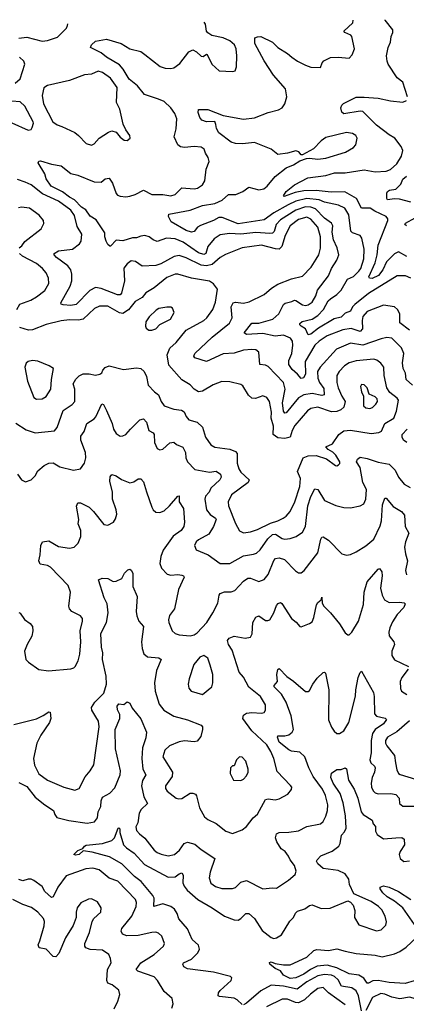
# Model space of a CAD drawing. Extents: x 1771496 to 1971148, y 471553 to 643630.
# Tile 555 of 656: x 1857112 to 1859931, y 635992 to 643168. Entities that reach past the tile are written whole.
import ezdxf

# ---------------------------------------------------------------- set-up
doc = ezdxf.new("R2010")
doc.units = 0

msp = doc.modelspace()

# ---------------------------------------------------------------- linework, layer by layer
at = {"layer": '0CON10XD'}
for points in [[(1857106.4, 643033.6), (1857165, 643040.6), (1857275, 643011.2), (1857315, 643016.5), (1857388.3, 643041.7), (1857453.4, 643106.6), (1857461.4, 643125), (1857462, 643138)], [(1859467.8, 640907.8), (1859355, 640864.1), (1859295, 640825.3), (1859265, 640796.2), (1859192.7, 640677.3), (1859195.7, 640585), (1859181.5, 640558.5), (1859165, 640553.1), (1859138.8, 640585), (1859098.4, 640618.4), (1859075.3, 640655), (1859073.9, 640683.9), (1859096.1, 640735), (1859104.8, 640795), (1859101.9, 640825), (1859087, 640847), (1859035, 640869.3), (1858975, 640860.7), (1858885, 640880), (1858764.7, 640874.7), (1858748, 640885), (1858805, 640955.5), (1858855, 640956.4), (1858957.5, 640985), (1859002.1, 641025), (1859035, 641092.9), (1859048, 641102), (1859095.4, 641114.6), (1859115, 641123.3), (1859125, 641120.9), (1859175, 641089.2), (1859195, 641086.1), (1859215, 641090), (1859245, 641110), (1859272.3, 641155), (1859284, 641196), (1859365, 641300.8), (1859385, 641355.6), (1859425.4, 641415), (1859439.1, 641455), (1859426.3, 641506.4), (1859401.5, 641565), (1859390.7, 641619.3), (1859395.3, 641665), (1859385, 641684.4), (1859335, 641721.6), (1859269.8, 641789.8), (1859235, 641802.8), (1859195, 641803.3), (1859125, 641780.7), (1859015, 641710.8), (1858982.5, 641675), (1858967.3, 641625), (1858955, 641612.3), (1858935, 641609), (1858835, 641617.5), (1858725, 641605.2), (1858641.1, 641608.9), (1858575, 641599.5), (1858530, 641570), (1858484.7, 641515), (1858469.5, 641465), (1858455, 641457.9), (1858415, 641470.2), (1858305, 641546.1), (1858245, 641571.6), (1858183.3, 641576.7), (1858115, 641551.9), (1858085, 641563.3), (1858055, 641586.9), (1858025, 641594.7), (1857995, 641591.2), (1857965, 641578.8), (1857935, 641577.3), (1857865, 641556.1), (1857815, 641561.2), (1857775, 641517.5), (1857768.3, 641518.3), (1857755, 641530), (1857742.5, 641555), (1857732.5, 641585), (1857733.3, 641615), (1857668.5, 641708.5), (1857625, 641737.5), (1857595, 641783.5), (1857563, 641803), (1857511.2, 641855), (1857474.2, 641874.2), (1857425, 641913.8), (1857342.5, 641955), (1857305, 642007.5), (1857294.2, 642044.2), (1857247.5, 642125), (1857251.7, 642138.3), (1857265, 642138.8), (1857345, 642114.5), (1857415, 642102.9), (1857485, 642047.9), (1857535.3, 642035.3), (1857655, 641987.5), (1857705, 641984.4), (1857735, 642009.2), (1857765, 642013.8), (1857787.6, 641977.6), (1857815, 641901.4), (1857825, 641888.9), (1857845, 641880.9), (1857885, 641876.9), (1857915, 641882.1), (1857955, 641893.6), (1858015, 641925.5), (1858075, 641894.5), (1858155.4, 641894.6), (1858215.3, 641884.7), (1858245.6, 641895), (1858295, 641942.7), (1858385.4, 641934.6), (1858408.8, 641941.2), (1858445.8, 641965), (1858463.1, 641995), (1858471.9, 642078.1), (1858493.8, 642135), (1858487, 642163), (1858466.1, 642196.1), (1858456.7, 642225), (1858435, 642238.8), (1858385, 642243.8), (1858313.9, 642236.1), (1858285, 642242.5), (1858265, 642256), (1858238.2, 642315), (1858253.4, 642373.4), (1858256.9, 642445), (1858243.2, 642485), (1858215.3, 642525), (1858165, 642570.8), (1858125, 642590), (1858023.2, 642623.2), (1857971.5, 642685), (1857910.3, 642735), (1857866.9, 642806.9), (1857839.2, 642839.2), (1857744, 642894), (1857705, 642926.2), (1857627.5, 642965), (1857636.7, 642985), (1857665, 643011.2), (1857745, 643025.6), (1857852, 642995), (1857915.4, 642955.4), (1857995, 642936.9), (1858025.3, 642915.3), (1858137.2, 642827.2), (1858172.5, 642815), (1858215, 642811.5), (1858235, 642817.8), (1858280.3, 642849.7), (1858346.2, 642935), (1858375, 642949.2), (1858402.5, 642935), (1858435, 642902.5), (1858449.3, 642900.7), (1858475, 642917.5), (1858480, 642915), (1858512.5, 642845), (1858566.4, 642796.4), (1858665, 642790), (1858682.5, 642795), (1858694, 642825), (1858694.4, 642905), (1858690.8, 642955), (1858678, 642985), (1858643.8, 643015), (1858595, 643036.2), (1858513.6, 643053.6), (1858483, 643073), (1858473.8, 643085), (1858468, 643135), (1858457.1, 643151)], [(1859377.7, 641135), (1859425, 641166.4), (1859455, 641196.7), (1859502.6, 641277.4), (1859545, 641297.8), (1859585.8, 641335), (1859598.8, 641355), (1859620.4, 641425), (1859622.7, 641495), (1859606.4, 641576.4), (1859595, 641595.7), (1859538.8, 641615), (1859526.1, 641626.1), (1859513.1, 641745), (1859484, 641795), (1859436.5, 641816.5), (1859335, 641838.1), (1859295, 641855.2), (1859205, 641866), (1859125.4, 641845), (1859070.7, 641819.3), (1858965, 641760.6), (1858895, 641708.6), (1858705, 641679.3), (1858587.4, 641727.4), (1858565, 641727.3), (1858525.7, 641704.3), (1858430.7, 641669.3), (1858409.1, 641655), (1858385, 641623.5), (1858365, 641618.8), (1858325, 641632.9), (1858215.8, 641695), (1858198, 641735), (1858200, 641750), (1858355, 641779.5), (1858445, 641813), (1858535, 641829.5), (1858588.1, 641851.9), (1858635, 641893.6), (1858688.8, 641895), (1858738.6, 641915), (1858783.1, 641946.9), (1858855, 641927.8), (1858892, 641935), (1858916.4, 641955), (1858975.3, 642024.7), (1859055, 642088.1), (1859109.1, 642110.9), (1859155, 642140), (1859203.6, 642156.4), (1859225, 642160), (1859285, 642150.8), (1859345, 642158.6), (1859486.9, 642203.1), (1859545, 642235.8), (1859562.5, 642255), (1859573.3, 642305), (1859563.3, 642323.3), (1859539.7, 642339.7), (1859495, 642345.5), (1859345, 642310), (1859309.2, 642285), (1859254.1, 642225.9), (1859175, 642182.5), (1859163.6, 642183.6), (1859147.5, 642205), (1859125, 642212), (1859065.5, 642194.5), (1858995, 642186.5), (1858945.8, 642225), (1858825, 642272.7), (1858737, 642263), (1858685, 642266.6), (1858655, 642276.6), (1858564.8, 642344.8), (1858546.2, 642375), (1858542.5, 642405), (1858536, 642426), (1858475, 642423.1), (1858440.8, 642435), (1858425.7, 642455), (1858413, 642493), (1858415, 642512.5), (1858485, 642512.9), (1858595, 642470.7), (1858745, 642443.2), (1858825, 642453.1), (1858925, 642492.2), (1858999.3, 642510.7), (1859026.2, 642525), (1859045.6, 642554.4), (1859060.8, 642605), (1859050.6, 642665), (1858962.1, 642765), (1858895, 642868.1), (1858827.1, 642995), (1858827.5, 643035), (1858845, 643044.4), (1858870, 643045), (1858955, 643005.5), (1858995, 642965.7), (1859065, 642922), (1859095.5, 642895.5), (1859136.7, 642865), (1859195, 642836.7), (1859235, 642822.5), (1859305, 642820), (1859317.5, 642855), (1859330.7, 642869.3), (1859378.3, 642891.7), (1859435, 642895.7), (1859515, 642888.8), (1859537.1, 642912.9), (1859553.1, 642955), (1859534.3, 643045), (1859525.5, 643055.5), (1859483.3, 643075), (1859476.7, 643085), (1859540.8, 643145), (1859544.3, 643165.2)], [(1859940, 642605), (1859905, 642712.2), (1859864.4, 642744.4), (1859798.4, 642845), (1859791.1, 642865), (1859787.6, 642905), (1859800, 642965), (1859816.9, 643005), (1859821.1, 643045), (1859833.5, 643075), (1859831.8, 643095), (1859776.9, 643165), (1859776.6, 643168.2)], [(1857078.8, 642705), (1857115, 642736.2), (1857149.2, 642845), (1857142, 642865), (1857110, 642895)], [(1857635, 642254), (1857655, 642263.8), (1857691.2, 642305), (1857760.3, 642349.7), (1857785, 642358), (1857815, 642348.8), (1857845, 642312.5), (1857875, 642291.4), (1857895, 642287.1), (1857917.5, 642305), (1857915.8, 642325), (1857885.6, 642365.6), (1857866.8, 642406.8), (1857843.1, 642515), (1857817.7, 642565), (1857821.9, 642675), (1857775, 642742.9), (1857715, 642784.4), (1857685, 642792.9), (1857635, 642770.6), (1857585, 642766.9), (1857475.3, 642724.7), (1857315, 642687.5), (1857289.2, 642670.8), (1857276.1, 642615), (1857285, 642554.2), (1857354, 642425), (1857385, 642401.1), (1857419.2, 642390.8), (1857515, 642345.6), (1857542, 642325), (1857595.9, 642265.9), (1857635, 642254)], [(1859935, 641441.7), (1859875, 641476), (1859845, 641462.2), (1859811.1, 641428.9), (1859787.6, 641402.4), (1859760.5, 641345), (1859729.4, 641305), (1859683.1, 641283.1), (1859664, 641284), (1859657.3, 641295), (1859704.8, 641395), (1859719, 641455), (1859726.1, 641525), (1859797.1, 641705), (1859797.6, 641717.6), (1859785, 641734.4), (1859702.5, 641772.5), (1859668, 641795), (1859605, 641794.3), (1859567.2, 641865), (1859483.7, 641913.7), (1859382.1, 641912.1), (1859275, 641923.6), (1859185, 641920), (1859121.9, 641908.1), (1859040.5, 641880.5), (1859036.7, 641885), (1859056.2, 641915), (1859116, 641964), (1859212.9, 642015), (1859345, 642033.3), (1859407.1, 642052.8), (1859485, 642052.4), (1859625, 642073.1), (1859705, 642060), (1859785, 642064.5), (1859815, 642076.9), (1859862.6, 642117.4), (1859895, 642174), (1859905.6, 642215), (1859894.2, 642245), (1859846.9, 642305), (1859805, 642330), (1859715, 642400), (1859615, 642498.5), (1859595, 642501.1), (1859475, 642481.2), (1859460, 642495), (1859453.3, 642525), (1859460, 642545), (1859473.4, 642556.6), (1859566.6, 642603.4), (1859623, 642603), (1859725, 642596), (1859815, 642576.2), (1859905, 642568.1), (1859931.8, 642578.2)], [(1857055, 642416), (1857175, 642363.8), (1857195, 642367.5), (1857203, 642383), (1857212.5, 642415), (1857210, 642425), (1857148.9, 642538.9), (1857115, 642568.8), (1857053.9, 642573.9)], [(1859965, 641839.2), (1859881.1, 641861.1), (1859845, 641862.7), (1859795, 641854.3), (1859789.2, 641865), (1859790, 641905), (1859793.3, 641915), (1859807.5, 641925), (1859855.7, 641934.3), (1859890.5, 641969.5), (1859905.5, 642005), (1859932.6, 642027.4)], [(1859976, 640505), (1859929.4, 640545), (1859925, 640592.5), (1859909.2, 640625), (1859903.6, 640666.4), (1859913.3, 640735), (1859895, 640777.8), (1859825, 640846.1), (1859788.2, 640851.8), (1859747.1, 640842.9), (1859615, 640797.2), (1859525, 640810.7), (1859423.3, 640766.7), (1859302.9, 640635), (1859284.7, 640605), (1859287.1, 640555), (1859298.8, 640525), (1859330.3, 640480.3), (1859332.2, 640435), (1859315, 640429.5), (1859245, 640443.3), (1859183.3, 640435), (1859145, 640411.3), (1859055, 640302), (1859045, 640300), (1859034.6, 640315), (1859029.4, 640375), (1859046.8, 640475), (1859034.5, 640525), (1858925, 640640), (1858905, 640649.4), (1858864.2, 640655), (1858855.4, 640745.4), (1858835, 640761.5), (1858805, 640765.4), (1858745, 640759.1), (1858675, 640738.2), (1858595, 640731.8), (1858475, 640677.3), (1858388.8, 640705), (1858380.8, 640715), (1858388.1, 640735), (1858516.3, 640853.7), (1858642.8, 640957.2), (1858660.4, 640995), (1858655.2, 641074.8), (1858668.1, 641105), (1858685, 641109.7), (1858745, 641102.9), (1858785, 641111.3), (1858895, 641164.4), (1858947.6, 641212.4), (1858995, 641241.2), (1859095, 641279.1), (1859175, 641300), (1859237.3, 641365), (1859273.8, 641423.8), (1859293.3, 641455), (1859306.1, 641503.9), (1859306.7, 641585), (1859285.3, 641655), (1859236.1, 641715), (1859205, 641729.5), (1859145, 641711), (1859084.7, 641665), (1859047.5, 641595), (1859024.2, 641515.8), (1859005, 641496.2), (1858977.4, 641497.4), (1858875.8, 641525.8), (1858735.3, 641504.7), (1858612.7, 641457.3), (1858575, 641434.6), (1858515.7, 641384.3), (1858473.9, 641373.9), (1858435, 641378.8), (1858325, 641433.5), (1858275, 641449.7), (1858238.7, 641441.3), (1858140.6, 641389.4), (1858103.6, 641376.4), (1858005, 641371.5), (1857956.9, 641405), (1857925, 641410), (1857895, 641388.5), (1857872, 641358), (1857876.4, 641265), (1857854, 641176), (1857845, 641163.3), (1857825, 641163.4), (1857705, 641209.3), (1857664.7, 641215.3), (1857624.5, 641195), (1857525, 641093.6), (1857485, 641084.6), (1857428.9, 641088.9), (1857413.8, 641095), (1857412.5, 641105), (1857480.9, 641225), (1857491.8, 641265), (1857493.4, 641313.4), (1857483.8, 641345), (1857462.5, 641375), (1857380, 641435), (1857364.4, 641455), (1857364.3, 641465), (1857395, 641483.5), (1857498, 641495), (1857549.1, 641535), (1857559.6, 641555), (1857566.2, 641606.2), (1857530, 641660), (1857511.4, 641741.4), (1857485, 641780.8), (1857395.5, 641845), (1857277.9, 641897.9), (1857195, 641963.8), (1857152.9, 641985), (1857095, 642004.6)], [(1857108.8, 641505), (1857128.9, 641521.1), (1857149.5, 641550.5), (1857267.5, 641645), (1857288.3, 641681.7), (1857285.7, 641705), (1857255, 641744.4), (1857184, 641795), (1857125, 641802.9), (1857103.4, 641796.6)], [(1859932.5, 641665), (1859921.2, 641675), (1859924.3, 641685), (1859996.2, 641723.8)], [(1857090.4, 641055), (1857112.5, 641095), (1857194.2, 641125), (1857235, 641147.9), (1857295.6, 641195), (1857324.4, 641245), (1857323.1, 641285), (1857305, 641323.1), (1857278.9, 641355), (1857235, 641390.4), (1857132.5, 641445), (1857111.2, 641465)], [(1857085, 640227.1), (1857160, 640180), (1857225, 640157.8), (1857365, 640172), (1857385.6, 640195), (1857430, 640320), (1857495, 640363.1), (1857514.7, 640385.3), (1857514.7, 640474.7), (1857502.5, 640515), (1857521, 640549), (1857545, 640572.5), (1857575, 640586.2), (1857617.9, 640587.9), (1857665, 640577.5), (1857695.8, 640584.2), (1857710, 640595), (1857718, 640615), (1857735.5, 640634.5), (1857765, 640645.6), (1857869.5, 640619.5), (1857965, 640630.8), (1857996.2, 640625), (1858018.8, 640605), (1858036.6, 640566.6), (1858048, 640505), (1858095, 640456), (1858123.8, 640435), (1858144, 640385), (1858165, 640353.3), (1858235, 640328.6), (1858292, 640322), (1858310.3, 640310.3), (1858325, 640276.2), (1858345, 640251.2), (1858405, 640233.8), (1858445, 640198.9), (1858466.4, 640125), (1858505, 640070.6), (1858533.9, 640053.9), (1858645, 640038.2), (1858685, 640020.3), (1858697, 640007), (1858698, 639935), (1858709.1, 639895), (1858725, 639870.4), (1858786.1, 639815), (1858777.3, 639795), (1858655.7, 639705), (1858631.9, 639655), (1858634.4, 639625), (1858686.1, 639496.1), (1858715, 639442), (1858745, 639428.1), (1858795, 639436.4), (1858845, 639453.3), (1858940.4, 639499.6), (1858994.8, 639515.2), (1859034.2, 639535), (1859055, 639549.4), (1859085, 639584.3), (1859118.2, 639655), (1859155.8, 639765), (1859158.9, 639825), (1859138.5, 639875), (1859180, 639975), (1859215, 639990.8), (1859275, 639991.8), (1859348.9, 639968.9), (1859415, 639920), (1859425, 639917.5), (1859436.4, 639923.6), (1859445.9, 639934.1), (1859446, 639945), (1859418, 639995), (1859395, 640017.5), (1859361.2, 640035), (1859343.3, 640055), (1859391.9, 640078.1), (1859440, 640145), (1859475, 640170.8), (1859525, 640177.5), (1859675, 640152.9), (1859731.2, 640158.8), (1859750, 640170), (1859775.5, 640225), (1859840.5, 640265), (1859859.3, 640315), (1859873.8, 640395), (1859865, 640410.5), (1859810.3, 640450.3), (1859789.4, 640485), (1859769.1, 640575), (1859766.2, 640635), (1859746, 640666), (1859716.7, 640686.7), (1859695, 640693.9), (1859565, 640683.1), (1859515, 640667.1), (1859480, 640645), (1859442.3, 640605), (1859424.6, 640575), (1859424.1, 640525), (1859434.6, 640485), (1859460.4, 640425), (1859485.3, 640385), (1859474.7, 640345.3), (1859454.7, 640325.3), (1859425, 640313.6), (1859385, 640311.2), (1859285, 640344), (1859235, 640334.5), (1859211.8, 640318.2), (1859118.3, 640211.7), (1859098.7, 640175), (1859083.5, 640125), (1859044.8, 640115.2), (1858995, 640120.4), (1858959.4, 640145), (1858963.3, 640205), (1858946.5, 640265), (1858947, 640307), (1858934.5, 640385), (1858914.3, 640415), (1858885, 640428.1), (1858832.2, 640407.8), (1858805, 640409.6), (1858780.7, 640430.7), (1858738.6, 640498.6), (1858725, 640510), (1858645, 640528.9), (1858585, 640531.9), (1858522.3, 640507.7), (1858445, 640460), (1858415, 640456.2), (1858385.5, 640475.5), (1858356.3, 640506.3), (1858295, 640544.2), (1858200.6, 640650.6), (1858188.5, 640725), (1858207.8, 640775), (1858254, 640816), (1858325, 640906.2), (1858455, 640975.5), (1858476.5, 640995), (1858519.5, 641055), (1858540.6, 641109.4), (1858553.8, 641203.8), (1858525, 641244), (1858495, 641262.7), (1858365, 641285.4), (1858265, 641313.5), (1858245, 641312.9), (1858185, 641290), (1858093.3, 641215), (1858032.8, 641177.2), (1858005, 641144.6), (1857955, 641114.4), (1857905, 641053.2), (1857865, 641028.1), (1857841, 641031), (1857755, 641080.4), (1857695, 641081.3), (1857657.8, 641062.3), (1857575, 640984.7), (1857542, 640978), (1857475, 640980.8), (1857415, 640973.3), (1857305, 640947.5), (1857205, 640909.1), (1857175.4, 640904.6), (1857111.9, 640925)], [(1859965, 641285.4), (1859925, 641301.8), (1859865, 641301.3), (1859655, 641172.8), (1859555, 641092.1), (1859539.5, 641075), (1859525, 641044.4), (1859485, 641028.5), (1859455, 641001.4), (1859405, 640989), (1859289.7, 640920.3), (1859235, 640877.1), (1859215, 640871.8), (1859196.5, 640915), (1859164.2, 640935), (1859154, 640945), (1859154.2, 640955), (1859171.2, 640968.8), (1859245, 640986.3), (1859286.5, 641013.5), (1859328.3, 641055), (1859361.5, 641118.5), (1859377.7, 641135)], [(1858075, 640904.3), (1858105, 640915.8), (1858135, 640946), (1858212, 640985), (1858237.5, 641035), (1858226.7, 641065), (1858215, 641072), (1858185.9, 641074.1), (1858127.7, 641062.3), (1858108.3, 641051.7), (1858055, 641002), (1858032.5, 640965), (1858029.2, 640935), (1858035, 640921.2), (1858053.3, 640905), (1858075, 640904.3)], [(1859953.8, 640905), (1859885, 640960), (1859884.4, 641025), (1859866.6, 641056.6), (1859845, 641075.6), (1859765, 641087.7), (1859645, 641042.7), (1859613.8, 641005), (1859608.2, 640975), (1859612.7, 640915), (1859595, 640895.4), (1859528.5, 640918.5), (1859467.8, 640907.8)], [(1857235, 640403.8), (1857275, 640404.2), (1857305, 640422), (1857339.4, 640475), (1857344.4, 640545.6), (1857359.2, 640625), (1857328, 640645), (1857245, 640678.6), (1857205, 640683.8), (1857175, 640678), (1857160, 640665), (1857150, 640635), (1857170, 640535), (1857216.2, 640415), (1857235, 640403.8)], [(1859665, 640333.8), (1859685, 640342.1), (1859709.1, 640365), (1859720.4, 640385), (1859718.2, 640405), (1859705, 640419.1), (1859659.8, 640439.8), (1859645, 640485.8), (1859625, 640506.2), (1859605, 640510), (1859596, 640494), (1859604.2, 640455.8), (1859619.4, 640425), (1859620, 640355), (1859635, 640339.5), (1859665, 640333.8)], [(1857095, 639856.2), (1857126.2, 639815), (1857155, 639800), (1857195, 639815.8), (1857226.1, 639843.9), (1857245, 639879.2), (1857290.8, 639919.2), (1857325, 639936.2), (1857355, 639937.5), (1857405, 639908.9), (1857505, 639885.7), (1857556.2, 639895), (1857583.8, 639936.2), (1857595.4, 639975), (1857591.5, 640015), (1857558.8, 640105), (1857557.9, 640132.1), (1857582.5, 640167.5), (1857600.6, 640225), (1857655, 640260), (1857666.5, 640273.5), (1857710.5, 640369.5), (1857724.1, 640364.1), (1857745, 640320.8), (1857785.6, 640225), (1857795.8, 640185), (1857815, 640151.2), (1857845, 640134), (1857865, 640136.2), (1857885, 640146.2), (1857920.8, 640185), (1857987.6, 640252.4), (1858015, 640258.1), (1858036.2, 640235), (1858054.3, 640175), (1858086.1, 640156.1), (1858093.6, 640145), (1858095, 640086.7), (1858115, 640042), (1858134.1, 640034.1), (1858155, 640037.5), (1858208, 640085), (1858235, 640089.4), (1858255, 640071.9), (1858302.4, 640052.4), (1858320.4, 640015), (1858322.8, 639975), (1858334.6, 639945), (1858390, 639890), (1858495, 639871.1), (1858545, 639877.1), (1858576.7, 639855), (1858580.6, 639835), (1858571.9, 639815), (1858506.4, 639755), (1858492.7, 639725), (1858467.5, 639695), (1858461.2, 639675), (1858473.6, 639595), (1858501.7, 639561.7), (1858540.9, 639535), (1858543.8, 639525), (1858524.6, 639475), (1858491.2, 639418.8), (1858415, 639378.1), (1858397.9, 639362.1), (1858387.5, 639335), (1858398.8, 639305), (1858487, 639267), (1858575, 639205.8), (1858645, 639205.6), (1858745, 639261.2), (1858817.9, 639272.1), (1858838.8, 639281.2), (1858866.6, 639303.4), (1858920.6, 639385), (1858955, 639415.7), (1858978, 639418), (1859025, 639387.3), (1859045, 639383.1), (1859085, 639386.8), (1859128.3, 639401.7), (1859175, 639434.4), (1859195.4, 639475), (1859213.8, 639626.2), (1859235, 639694.2), (1859265, 639750), (1859285, 639744.2), (1859335, 639664.3), (1859416.9, 639626.9), (1859475, 639612.2), (1859525, 639610), (1859595.8, 639624.2), (1859620.3, 639639.7), (1859635.5, 639675), (1859640, 639745), (1859614.7, 639795), (1859594.1, 639905), (1859568.8, 639945), (1859575, 639965.7), (1859595, 639980.4), (1859645, 639971.4), (1859725, 639942.4), (1859805, 639927.9), (1859851.1, 639885), (1859875, 639834.2), (1859915, 639782), (1859959.7, 639759.7)], [(1859935, 640087.5), (1859910, 640105), (1859901.2, 640125), (1859902.1, 640145), (1859937.9, 640185)], [(1857105, 638847.1), (1857115, 638842.5), (1857146.9, 638796.9), (1857188.3, 638768.3), (1857204.4, 638745), (1857207.3, 638715), (1857200.6, 638675), (1857165.8, 638615), (1857146.2, 638565), (1857156.1, 638506.1), (1857176.7, 638485), (1857252.7, 638432.7), (1857321.7, 638421.7), (1857485, 638437.5), (1857505.7, 638444.3), (1857516.2, 638455), (1857538.1, 638495), (1857550.8, 638545), (1857557.7, 638635), (1857552.9, 638715), (1857570.6, 638785), (1857569.2, 638805), (1857554.5, 638824.5), (1857492, 638855), (1857475.6, 638875), (1857471.5, 638895), (1857483.5, 638995), (1857465, 639044.2), (1857337.9, 639177.9), (1857315, 639190.5), (1857261.3, 639201.3), (1857251.8, 639225), (1857262.2, 639267.8), (1857265.5, 639335), (1857277.3, 639362.7), (1857325, 639370.8), (1857395, 639328.1), (1857475, 639317.1), (1857510, 639325), (1857537.5, 639352.5), (1857557.4, 639402.6), (1857558.5, 639445), (1857539.5, 639495), (1857544.4, 639525), (1857526.7, 639623.3), (1857535, 639647.5), (1857555, 639646.7), (1857619.2, 639615), (1857651.4, 639585), (1857725, 639488), (1857755, 639484), (1857795, 639506.7), (1857810.3, 639529.7), (1857819.4, 639565), (1857815.5, 639595), (1857789.6, 639675), (1857787.9, 639725), (1857769.2, 639805), (1857773, 639837), (1857785, 639852.5), (1857815, 639843.8), (1857855, 639818), (1857915, 639793.8), (1857945, 639801.2), (1857975, 639822), (1857995, 639822.5), (1858015, 639801.2), (1858036.8, 639726.8), (1858074.7, 639614.7), (1858085.7, 639595), (1858105, 639580), (1858135, 639577.7), (1858165, 639589.2), (1858205.2, 639624.8), (1858265, 639695.6), (1858275, 639697.1), (1858275.5, 639655.5), (1858306.6, 639606.6), (1858314.4, 639505), (1858309.4, 639475), (1858289.4, 639445), (1858232.1, 639405), (1858158.5, 639301.5), (1858140.9, 639255), (1858134.5, 639205), (1858145, 639170), (1858188.2, 639128.2), (1858215, 639120.9), (1858264.5, 639124.5), (1858295, 639120), (1858306.7, 639115), (1858311.2, 639105), (1858268.9, 639015), (1858240.8, 638875), (1858205.6, 638825), (1858196.5, 638795), (1858198.5, 638775), (1858223.5, 638713.5), (1858245.5, 638695.5), (1858275.6, 638685.6), (1858355, 638677.1), (1858385, 638685.7), (1858405, 638700), (1858475.8, 638774.2), (1858520, 638845), (1858557.9, 638915), (1858566.3, 638973.7), (1858574, 638986), (1858605, 638998.9), (1858655, 638998.9), (1858682, 639008), (1858744.2, 639075.8), (1858775, 639096.9), (1858795, 639098.1), (1858855, 639074), (1858895, 639088), (1858924.4, 639125), (1858965, 639226), (1858978.2, 639241.8), (1859005, 639245.5), (1859043.3, 639233.3), (1859122.2, 639152.2), (1859145, 639136), (1859165, 639136), (1859187.5, 639155), (1859285, 639282.5), (1859306.9, 639383.1), (1859315, 639396.2), (1859325, 639399.2), (1859364.6, 639374.6), (1859460, 639275), (1859496.1, 639266.1), (1859525, 639270.8), (1859565, 639288.9), (1859637.2, 639332.8), (1859695, 639383.3), (1859741.7, 639478.3), (1859749.5, 639515), (1859756.9, 639633.1), (1859775, 639680), (1859785, 639680), (1859835, 639620.8), (1859896, 639585), (1859916.8, 639556.8), (1859922.5, 639475), (1859950.5, 639425), (1859926.1, 639363.9), (1859917.9, 639325), (1859924.6, 639275), (1859940.4, 639225), (1859924.4, 639155), (1859932.5, 639122.5)], [(1857667.5, 638087.5), (1857639.1, 638135), (1857636.4, 638155), (1857660.9, 638195), (1857725, 638260), (1857745.3, 638325), (1857742.3, 638385), (1857715.3, 638505.3), (1857717.8, 638555), (1857709.6, 638595), (1857704.5, 638695), (1857744.8, 638775.2), (1857758.1, 638845), (1857750.1, 638910.1), (1857729.1, 638955), (1857686.7, 639085), (1857712.3, 639097.7), (1857755, 639096.2), (1857794.3, 639074.3), (1857815, 639075.8), (1857856.7, 639095), (1857877.5, 639135), (1857901.7, 639158.3), (1857915, 639162.5), (1857925, 639157.5), (1857936, 639135), (1857937.3, 639037.3), (1857968.8, 638965), (1857961.1, 638855), (1857965.7, 638824.3), (1857981.9, 638785), (1858015.6, 638745), (1858000.4, 638635), (1858005.4, 638585), (1858017.8, 638547.8), (1858045, 638525.6), (1858126.9, 638516.9), (1858144, 638505), (1858108.8, 638425), (1858096.2, 638335), (1858099.2, 638275), (1858128.7, 638178.7), (1858162.9, 638135), (1858235, 638092.7), (1858335.6, 638065.6), (1858435, 638027.1), (1858444.3, 638014.3), (1858445.6, 637995), (1858432.9, 637945), (1858405, 637910.8), (1858385, 637904.4), (1858315, 637913.6), (1858275, 637904.6), (1858205, 637876.7), (1858169.4, 637845), (1858156.9, 637795), (1858225.6, 637685), (1858225, 637653.8), (1858175.8, 637585), (1858174.4, 637564.4), (1858187.5, 637545), (1858254.2, 637494.2), (1858269.5, 637489.5), (1858295, 637492.5), (1858355, 637530.6), (1858375, 637531.9), (1858393.8, 637525), (1858402.4, 637512.4), (1858422.5, 637425), (1858459.5, 637359.5), (1858485, 637338.1), (1858545, 637310.4), (1858615, 637254.4), (1858665, 637237.5), (1858735, 637262.9), (1858765, 637288.6), (1858815, 637351.1), (1858845, 637377.1), (1858905, 637485.6), (1858925, 637490.9), (1858975, 637483.3), (1859005, 637490), (1859066.2, 637525), (1859095, 637557.5), (1859096.1, 637573.9), (1859087.4, 637587.4), (1858989.9, 637689.9), (1858966.4, 637785), (1858943.7, 637833.7), (1858915, 637882.5), (1858805, 637984.6), (1858738.5, 638075), (1858745, 638100), (1858766.7, 638115), (1858805, 638119.6), (1858875.4, 638114.6), (1858895, 638120), (1858905.6, 638135), (1858903.6, 638175), (1858867.1, 638235), (1858782.9, 638302.9), (1858744, 638376), (1858712.5, 638412.5), (1858662.5, 638572.5), (1858633.5, 638615), (1858627.1, 638642.9), (1858640.3, 638659.7), (1858675, 638674.3), (1858755, 638661.1), (1858795, 638668), (1858807.5, 638692.5), (1858811.5, 638775), (1858835, 638814), (1858855, 638824), (1858905, 638790.6), (1858921.4, 638788.6), (1858935, 638794.3), (1858964.4, 638845), (1858985, 638900), (1858997.3, 638912.7), (1859015, 638920), (1859023.2, 638913.2), (1859093.8, 638803.8), (1859128.5, 638778.5), (1859155, 638746.2), (1859165, 638743.8), (1859225, 638766.7), (1859245, 638780.8), (1859258, 638812), (1859275.5, 638904.5), (1859285, 638921.2), (1859310, 638940), (1859315, 638960), (1859317.5, 638915), (1859329.4, 638895), (1859378.5, 638845), (1859444.2, 638764.2), (1859485, 638700), (1859505, 638684.2), (1859515, 638685.8), (1859535, 638704.2), (1859582.5, 638785), (1859619.3, 638905), (1859623.4, 638996.6), (1859645, 639071.2), (1859725, 639162.5), (1859735, 639167.5), (1859753.3, 639143.3), (1859755.4, 639115), (1859743.8, 639025), (1859755, 638973.3), (1859771.1, 638941.1), (1859805, 638920.8), (1859882.7, 638922.7), (1859915, 638918.8), (1859921.7, 638911.7), (1859912.5, 638885), (1859865, 638833.6), (1859829.9, 638780.1), (1859810, 638735), (1859804, 638705), (1859806.7, 638676.7), (1859840, 638635), (1859845.4, 638615.4), (1859824.5, 638565), (1859824.5, 638535), (1859845, 638503.3), (1859947.1, 638455)], [(1858445, 638251.2), (1858513.3, 638305), (1858521.2, 638335), (1858520, 638395), (1858502, 638465), (1858483.3, 638515), (1858455, 638533.3), (1858425, 638523.3), (1858380.9, 638469.1), (1858348, 638365), (1858341.2, 638325), (1858346.1, 638296.1), (1858362.5, 638275), (1858445, 638251.2)], [(1857105, 637610), (1857165, 637579.5), (1857225, 637501.5), (1857295.8, 637445), (1857358, 637405), (1857367.5, 637375), (1857382.5, 637355), (1857471.3, 637331.3), (1857605, 637312.2), (1857657.9, 637322.1), (1857679.3, 637350.7), (1857684.2, 637395), (1857703.1, 637435), (1857705.5, 637475), (1857715, 637502), (1857768.5, 637531.5), (1857805, 637568.9), (1857845.8, 637665), (1857846.7, 637695), (1857809.7, 637855), (1857807.9, 637995), (1857842, 638075), (1857842, 638105), (1857825, 638137.5), (1857824, 638164), (1857835, 638182.5), (1857871.7, 638178.3), (1857895, 638196.2), (1857915, 638186), (1857931.1, 638151.1), (1857995, 638074), (1858035.8, 637975), (1858032.2, 637935), (1858007.9, 637862.1), (1858002.7, 637785), (1858009.3, 637705), (1858031.8, 637665), (1858007.6, 637622.4), (1858000.8, 637585), (1858018, 637505), (1858044.4, 637455), (1857998.9, 637411.1), (1857982.2, 637385), (1857972.9, 637315), (1857958.1, 637285), (1857965, 637260), (1857985.8, 637235), (1858025, 637204.2), (1858093.1, 637115), (1858115, 637097.8), (1858144.2, 637085.8), (1858195, 637075.6), (1858241.2, 637085), (1858276.9, 637115), (1858312.3, 637165), (1858335, 637174.4), (1858388.3, 637158.3), (1858435, 637121.5), (1858534.3, 637055), (1858500.5, 636955), (1858494.4, 636915), (1858506.4, 636876.4), (1858540.9, 636850.9), (1858585, 636835.5), (1858665, 636836.4), (1858685.2, 636844.8), (1858725, 636881.5), (1858765, 636893.6), (1858885, 636832.9), (1858955, 636841.4), (1858985, 636839.2), (1859073, 636897), (1859121.4, 636938.6), (1859128, 636962), (1859115, 637004), (1859084.5, 637045), (1859072.6, 637072.6), (1859047.5, 637105), (1859019.4, 637125), (1858986, 637176), (1858977.1, 637205), (1858984.1, 637235.9), (1859004.6, 637245.4), (1859075, 637246.4), (1859145, 637257.5), (1859205, 637289.2), (1859305, 637308), (1859325.4, 637324.6), (1859345, 637363.8), (1859356.5, 637405), (1859358.2, 637445), (1859342.7, 637515), (1859319.7, 637559.7), (1859252.8, 637652.8), (1859219.7, 637715), (1859190.5, 637795), (1859155, 637828.9), (1859095, 637837.8), (1859075, 637847.8), (1859005, 637903.6), (1858991.9, 637938.1), (1858995, 637948), (1859045, 637948.9), (1859075, 637956.2), (1859099.5, 637975), (1859107.7, 637995), (1859091.8, 638095), (1859054.7, 638194.7), (1859021.7, 638251.7), (1858967.5, 638305), (1858968.8, 638315), (1858992.5, 638345), (1858987.1, 638395), (1858995, 638432.5), (1859005, 638440), (1859060.5, 638380.5), (1859107.6, 638347.6), (1859195, 638271.4), (1859215, 638272), (1859225, 638278.8), (1859250, 638325)], [(1859250, 638325), (1859280.5, 638369.5), (1859325, 638411.2), (1859335, 638413.8), (1859342, 638405), (1859365.4, 638285.4), (1859363.1, 638065), (1859385, 638011.4), (1859405, 637983.1), (1859425, 637966.9), (1859445, 637965.6), (1859475, 637984.3), (1859511.2, 638045), (1859561.3, 638238.7), (1859563.5, 638285), (1859580.6, 638375), (1859595, 638410), (1859605, 638420), (1859691.1, 638265), (1859696.9, 638235), (1859698.6, 638108.6), (1859715, 638091.1), (1859777.7, 638077.7), (1859786.9, 638066.9), (1859765, 638036.2), (1859704, 637996), (1859684.6, 637965.4), (1859674.2, 637915.8), (1859674.8, 637825), (1859665.4, 637775), (1859672, 637752), (1859698.1, 637728.1), (1859703.1, 637715), (1859700.4, 637685), (1859682.3, 637645), (1859674.5, 637605), (1859676.2, 637575), (1859689.1, 637549.1), (1859705, 637532.7), (1859725, 637526.2), (1859818.8, 637528.8), (1859855, 637521.5), (1859878.6, 637495), (1859882, 637455), (1859905, 637435.6), (1859985, 637435.7)], [(1859945.6, 638435), (1859899.6, 638375), (1859887.5, 638345), (1859888.1, 638295), (1859897.1, 638275), (1859935, 638250.4)], [(1857069.5, 638030.5), (1857235, 638073.8), (1857283.8, 638096.2), (1857325, 638123.8), (1857335, 638122.5), (1857338.9, 638075), (1857329.6, 638045), (1857266.9, 637955), (1857236.8, 637895), (1857213.7, 637785), (1857220, 637735), (1857251.6, 637671.6), (1857315, 637625.6), (1857435, 637574.6), (1857515, 637553.1), (1857546, 637565), (1857588.9, 637651.1), (1857627.1, 637695), (1857652.2, 637737.8), (1857690.4, 638015), (1857686.2, 638055), (1857667.5, 638087.5)], [(1859955, 638058.8), (1859860.9, 637979.1), (1859795, 637938.9), (1859778.5, 637915), (1859778.5, 637895), (1859788.5, 637875), (1859845.4, 637805), (1859853.3, 637753.3), (1859861.7, 637701.7), (1859874.6, 637674.6), (1859886.4, 637666.4), (1860055, 637616)], [(1858725, 637622.9), (1858745, 637634), (1858765, 637656.7), (1858778, 637685), (1858778.8, 637705), (1858760, 637765), (1858735, 637792.5), (1858715, 637796.7), (1858693.3, 637775), (1858675, 637730), (1858665, 637730), (1858650, 637715), (1858647.5, 637675), (1858670, 637625), (1858725, 637622.9)], [(1858735, 635990), (1858697.8, 636025), (1858675, 636036.7), (1858569.3, 636049.3), (1858560, 636055), (1858562.5, 636075), (1858575, 636094), (1858654, 636165), (1858658.8, 636185), (1858648.8, 636195), (1858524.2, 636225.8), (1858335, 636251.1), (1858308.8, 636265), (1858301.2, 636285), (1858306.2, 636295), (1858365, 636322.2), (1858412, 636368), (1858423.6, 636395), (1858415, 636424.3), (1858369.3, 636465), (1858335, 636541.8), (1858272.9, 636615), (1858260.5, 636655), (1858241.4, 636685), (1858215, 636705.6), (1858155, 636725.7), (1858090, 636705), (1858091.8, 636765), (1858084, 636785), (1857998.2, 636888.2), (1857948.9, 636925), (1857856.3, 637016.3), (1857768.1, 637068.1), (1857641.3, 637101.3), (1857575, 637110), (1857545, 637083.6), (1857519.3, 637079.3), (1857507.5, 637085), (1857535, 637113.3), (1857572.5, 637127.5), (1857583.8, 637145), (1857597, 637153), (1857715, 637163.1), (1857783.8, 637186.2), (1857803.6, 637206.4), (1857831.2, 637275), (1857835, 637278.8), (1857841.7, 637271.7), (1857841.9, 637245), (1857868.7, 637155), (1857891.7, 637131.7), (1857947.7, 637095), (1858022.1, 637012.1), (1858195, 636919.1), (1858245, 636921.1), (1858275, 636943.1), (1858295, 636950), (1858304.4, 636934.4), (1858302.2, 636877.8), (1858312.4, 636852.4), (1858332.7, 636825), (1858410.9, 636755), (1858515, 636696.2), (1858605.5, 636635), (1858675, 636607.6), (1858705, 636606.2), (1858725, 636617.8), (1858760, 636655), (1858782.5, 636655), (1858825, 636618), (1858879.8, 636529.8), (1858945, 636480), (1858965, 636473.1), (1858985, 636476.9), (1859020.2, 636499.8), (1859082.7, 636597.3), (1859107.6, 636625), (1859123.4, 636656.6), (1859138.6, 636671.4), (1859190.7, 636689.3), (1859225, 636711.9), (1859245, 636717.8), (1859311.4, 636691.4), (1859375, 636692.5), (1859505, 636746.7), (1859525, 636737.5), (1859543.9, 636713.9), (1859555.6, 636675.6), (1859553.1, 636625), (1859585, 636571.4), (1859715, 636528.1), (1859748.8, 636535), (1859780.9, 636569.1), (1859785.8, 636594.2), (1859777.8, 636635), (1859751.7, 636681.7), (1859728.1, 636705), (1859675, 636740.5), (1859548.3, 636798.3), (1859515.8, 636865), (1859512.5, 636905), (1859485, 636944.2), (1859435, 636966.4), (1859325, 636982.9), (1859286.2, 637015), (1859277.5, 637035), (1859280, 637045), (1859308, 637075), (1859390.8, 637109.2), (1859438.6, 637145), (1859450, 637165), (1859458, 637225), (1859480.6, 637249.4), (1859491.6, 637275), (1859487, 637367), (1859469.7, 637459.7), (1859448.2, 637528.2), (1859398.8, 637605), (1859381.5, 637645), (1859385, 637677.5), (1859425, 637702.5), (1859455, 637703.3), (1859485, 637716.7), (1859495, 637707.5), (1859509.5, 637625), (1859549.8, 637559.8), (1859578.5, 637495), (1859601.3, 637395), (1859615.9, 637375.9), (1859682.9, 637335), (1859688.7, 637308.7), (1859707.1, 637287.1), (1859705.5, 637255), (1859719.1, 637229.1), (1859765, 637199.4), (1859855, 637206.7), (1859898.9, 637208.9), (1859915.7, 637195), (1859917.1, 637155), (1859885.6, 637105), (1859880, 637085), (1859885.7, 637055.7), (1859913.1, 637033.1), (1859955, 637037.1)], [(1858221.4, 635965), (1858231.4, 635995), (1858224.2, 636035), (1858165, 636086.7), (1858117, 636167), (1858092.1, 636192.1), (1857973.1, 636233.1), (1857962.5, 636245), (1857995, 636294.4), (1858091.9, 636355), (1858160.8, 636415), (1858167.1, 636435), (1858148.6, 636488.6), (1858125, 636510.8), (1858105, 636516.9), (1858075, 636515.5), (1857976.7, 636493.3), (1857892.2, 636492.2), (1857862.6, 636502.6), (1857851.9, 636525), (1857856.9, 636545), (1857930.8, 636635), (1857960.8, 636705), (1857963.8, 636735), (1857956.2, 636755), (1857828.8, 636888.8), (1857765, 636911.8), (1857692.1, 636972.1), (1857645, 636983.6), (1857595, 636980.4), (1857450.5, 636929.5), (1857389.1, 636845), (1857355, 636776.7), (1857345, 636770), (1857295, 636814.4), (1857275, 636850.6), (1857215.3, 636895.3), (1857195, 636903.3), (1857175, 636904.4), (1857135, 636893.1), (1857105, 636902.7)], [(1859991.4, 636575), (1859906.6, 636696.6), (1859844.8, 636744.8), (1859791.3, 636775), (1859760.5, 636805), (1859740, 636835), (1859740, 636845), (1859763.9, 636856.1), (1859805, 636846.9), (1859875, 636814.3), (1859965, 636755.8)], [(1857801.3, 635958.7), (1857826.9, 636015), (1857842, 636065), (1857833.8, 636095), (1857786, 636135), (1857755, 636147.5), (1857746.4, 636165), (1857751.2, 636245), (1857778.5, 636295), (1857774.4, 636325), (1857761.9, 636355), (1857715, 636387.9), (1857625, 636392.1), (1857595, 636404.4), (1857587.1, 636415), (1857586.7, 636435), (1857620.7, 636515), (1857640.9, 636595), (1857653.4, 636616.6), (1857704, 636665), (1857706, 636695), (1857678.7, 636738.7), (1857635, 636761.4), (1857615, 636759.4), (1857557.5, 636732.5), (1857530.5, 636695), (1857523.8, 636665), (1857524.4, 636625), (1857502.6, 636567.4), (1857445, 636475.8), (1857396.9, 636363.1), (1857375, 636339.2), (1857355, 636340), (1857305, 636393.3), (1857253.8, 636403.8), (1857245.6, 636425), (1857259.6, 636455), (1857290.7, 636565), (1857293.8, 636595), (1857285, 636617.1), (1857245, 636663.5), (1857197.7, 636697.7), (1857135, 636719.6), (1857062, 636755)], [(1859987.3, 636162.7), (1859923.9, 636143.9), (1859805, 636152.1), (1859725, 636166.7), (1859687.5, 636162.5), (1859655, 636145.4), (1859646.7, 636146.7), (1859622.5, 636182.5), (1859585, 636204.4), (1859515, 636213.3), (1859425, 636257.8), (1859355, 636277.6), (1859280.1, 636269.9), (1859233, 636247), (1859185, 636211.4), (1859125, 636184.7), (1859085, 636180.9), (1859036.7, 636205), (1859015, 636236), (1858975, 636254.2), (1858936, 636285), (1858933.2, 636296.8), (1858945, 636301.4), (1858975, 636290), (1859035, 636280.6), (1859085, 636280.8), (1859205, 636335.7), (1859256.6, 636383.4), (1859278.2, 636391.8), (1859365, 636384.8), (1859425, 636397.7), (1859485, 636378.5), (1859565, 636363.6), (1859705, 636350.7), (1859755, 636339.5), (1859845, 636359.6), (1859885, 636376.9), (1859931, 636409), (1860007.8, 636482.2)], [(1859605.4, 635945.4), (1859581.6, 636055), (1859565, 636091.1), (1859533.6, 636113.6), (1859458.9, 636125), (1859435, 636171.6), (1859407.5, 636195), (1859386.4, 636203.6), (1859335, 636209.3), (1859285, 636200.3), (1859205.8, 636155), (1859135, 636101.7), (1859035, 636123.4), (1858945, 636132.1), (1858870.6, 636089.4), (1858765, 635999.5), (1858745, 635988.6)], [(1860792.9, 635965), (1860761.1, 636011.1), (1860725, 636026.4), (1860683, 636063), (1860620.4, 636115), (1860565, 636202.5), (1860535, 636212.5), (1860455, 636203.3), (1860378.9, 636165), (1860357.3, 636135), (1860327.2, 636072.8), (1860311.8, 636058.2), (1860255, 636054.4), (1860165, 636021.1), (1860145, 636018.9), (1860015, 636027.1), (1859955, 636045.3), (1859885, 636032.3), (1859825.3, 636045.3), (1859775, 636066.1), (1859745, 636070), (1859685, 636041.5), (1859635, 635946.7)], [(1859485, 635987.8), (1859365, 636076.9), (1859325, 636113.8), (1859285, 636107.5), (1859232.9, 636067.1), (1859189.6, 636025), (1859145, 636003.5), (1859122.9, 636005), (1859065, 636029.4), (1859025, 636030), (1858910.6, 635975)]]:
    msp.add_lwpolyline(points, dxfattribs=at)

doc.saveas('drawing.dxf')
